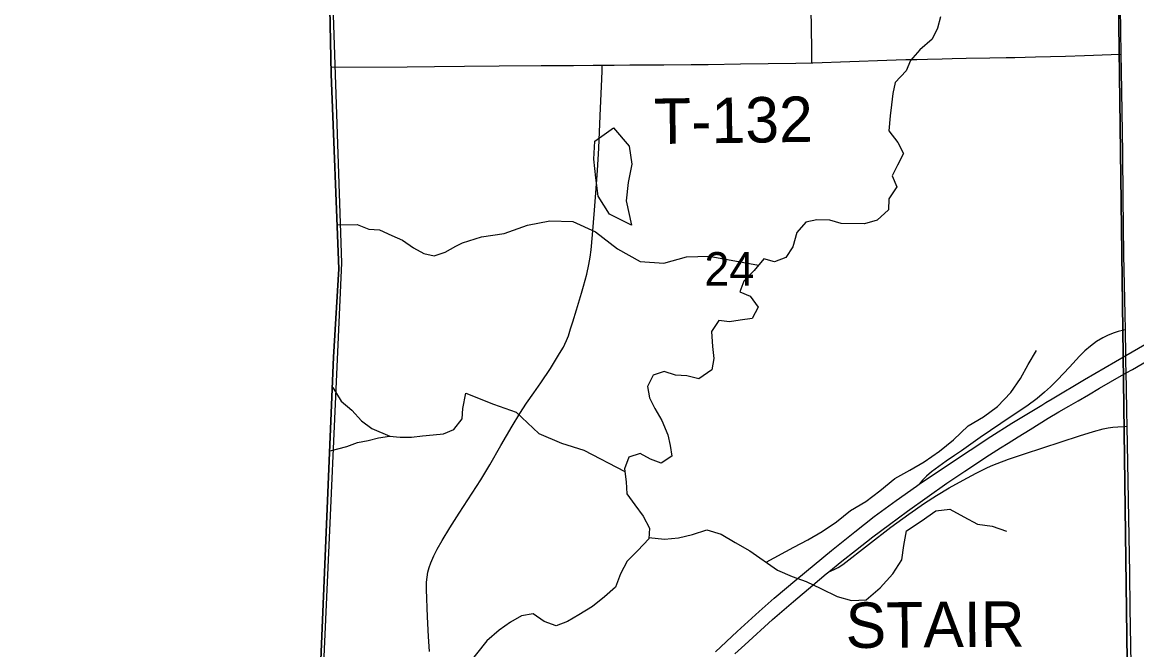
# Model space of a CAD drawing. Extents: x 1985906 to 2360102, y 891258 to 1222054.
# Drawn here: x 2069216 to 2076572, y 1067646 to 1071787 of the extents above; entities that cross this region are included whole.
import ezdxf

# ---------------------------------------------------------------- set-up
doc = ezdxf.new("R2010")
doc.units = 0
for name, color, linetype in [('GM_X_Adjacent_County', 7, 'Continuous'), ('GM_X_County', 7, 'Continuous'), ('GM_X_Interchange_Ramps', 7, 'Continuous'), ('GM_X_Interstate_Route', 7, 'Continuous'), ('GM_X_Major_River', 7, 'Continuous'), ('GM_X_Minor_River', 7, 'Continuous'), ('GM_X_Section', 7, 'Continuous'), ('GM_X_Section_Text', 7, 'Continuous'), ('GM_X_State_Route', 7, 'Continuous'), ('GM_X_Township', 7, 'Continuous'), ('GM_X_Township_Road', 7, 'Continuous'), ('GM_X_Township_Road_Text', 7, 'Continuous')]:
    doc.layers.add(name, color=color, linetype=linetype)

msp = doc.modelspace()

# ---------------------------------------------------------------- linework, layer by layer
at = {"layer": 'GM_X_Adjacent_County'}
msp.add_lwpolyline([(2068676.9, 1090072), (2070831.7, 1090054.3), (2070912.4, 1086526.5), (2070963.8, 1084056.1), (2070976.1, 1083467.6), (2071029.1, 1081481.6), (2071118.8, 1078116.2), (2071122.1, 1077956.3), (2071255.1, 1071443.9), (2071304.4, 1070159.8), (2071270.7, 1069576.7), (2071181.7, 1067473.1), (2071243.1, 1064399.7), (2071288.2, 1062148.4), (2071392.9, 1056914.6), (2071559.1, 1056912.2), (2071772.3, 1055613.7), (2071926.7, 1054555.3), (2072166.7, 1051922.6)], dxfattribs=at)
at = {"layer": 'GM_X_County'}
msp.add_lwpolyline([(2071181.7, 1067473.1), (2071270.7, 1069576.7), (2071304.4, 1070159.8), (2071255.1, 1071443.9), (2071122.1, 1077956.3), (2071118.8, 1078116.2), (2071029.1, 1081481.6), (2070976.1, 1083467.6), (2070963.8, 1084056.1), (2070912.4, 1086526.5), (2070831.7, 1090054.3), (2071379.5, 1090058.7), (2072191.8, 1090056.1), (2076166.2, 1089991.2), (2079512.8, 1089938.5), (2083902.6, 1089896.2), (2084803.1, 1089885.3), (2084867.6, 1089884.3), (2091363.3, 1089785.7), (2096607.4, 1089692.6), (2098147.4, 1089653.7), (2105015.1, 1089609.2), (2106583.4, 1089599.1), (2107472.4, 1089593.9)], dxfattribs=at)
at = {"layer": 'GM_X_Interchange_Ramps'}
for points in [[(2076497.5, 1069758.2), (2076486.1, 1069755.5), (2076448.8, 1069746.8), (2076416.4, 1069736.2), (2076378.7, 1069719.6), (2076349.3, 1069704.7), (2076306.9, 1069679.3), (2076266.7, 1069650.4), (2076229.1, 1069618.4), (2076193.8, 1069583.8), (2076127.6, 1069510.3), (2076050.2, 1069426.5), (2076003.3, 1069381.3), (2075964.2, 1069344.9), (2075914.7, 1069303.2), (2075846.9, 1069254.6), (2075743.6, 1069185.1), (2075537.8, 1069046.2), (2075415, 1068959.8), (2075368.4, 1068927), (2075315.2, 1068891.1), (2075241.2, 1068838.6), (2075216.5, 1068820.5), (2075183.4, 1068791), (2075159.1, 1068764.9), (2075136.9, 1068738.2)], [(2074540.1, 1068161.1), (2074575.5, 1068175.4), (2074602.4, 1068189.3), (2074631.2, 1068207.7), (2074802.1, 1068341.2), (2074949.8, 1068454.1), (2075067.9, 1068540), (2075172.1, 1068613.8), (2075250.3, 1068663.3), (2075334.5, 1068714.5), (2075426.6, 1068765.7), (2075512.5, 1068810.9), (2075586.4, 1068848.2), (2075622.9, 1068864.7), (2075651.5, 1068876), (2075725.3, 1068903.8), (2075832.1, 1068939.4), (2076193.7, 1069057.9), (2076287.6, 1069087.3), (2076350.9, 1069104.5), (2076382.9, 1069111.1), (2076415.3, 1069115.8), (2076448.1, 1069117.8), (2076490.4, 1069119.9), (2076509, 1069120.8)]]:
    msp.add_lwpolyline(points, dxfattribs=at)
at = {"layer": 'GM_X_Interstate_Route'}
for points in [[(2073791.7, 1067632.1), (2073934.8, 1067767.2), (2074080.5, 1067899.4), (2074179, 1067985.9), (2074329.5, 1068112.7), (2074557.1, 1068300.8), (2074710.4, 1068424.2), (2074840, 1068524.5), (2074985, 1068631.5), (2075118.9, 1068726), (2075136.9, 1068738.2), (2075336, 1068873.3), (2075609.9, 1069053.8), (2075748.4, 1069141.5), (2075944.8, 1069260.5), (2075972.9, 1069277.5), (2076015, 1069302.9), (2076226.5, 1069428.8), (2076500.5, 1069588.1), (2076709.7, 1069707.8)], [(2073919.9, 1067618.2), (2073984.9, 1067678.8), (2074169, 1067846.3), (2074307.3, 1067965), (2074433.1, 1068072.9), (2074523.2, 1068147.1), (2074540.1, 1068161.1), (2074625, 1068231), (2074715.3, 1068301.3), (2074830.8, 1068391.6), (2074939.4, 1068472.3), (2075060.1, 1068561.7), (2075318, 1068745.8), (2075437, 1068824.8), (2075599.4, 1068931.6), (2075673.2, 1068978.5), (2075723.3, 1069010.1), (2075788.7, 1069051.4), (2075869.7, 1069100.6), (2075928.6, 1069136.5), (2075987.6, 1069173.8), (2076058, 1069215.5), (2076124.8, 1069254.5), (2076184.8, 1069289.3), (2076253, 1069329), (2076326.3, 1069371.7), (2076398.4, 1069413.4), (2076502.6, 1069472.9), (2076543.4, 1069495.9), (2076698.3, 1069585.8)]]:
    msp.add_lwpolyline(points, dxfattribs=at)
at = {"layer": 'GM_X_Major_River'}
for points in [[(2075276.9, 1071822.2), (2075257.8, 1071748.2), (2075222.6, 1071676.3), (2075141.3, 1071605.1), (2075078, 1071535.7), (2075050.9, 1071465.8), (2074977.5, 1071390.5), (2074962.4, 1071316.4), (2074953.3, 1071242.2), (2074944.2, 1071170.1), (2074936.8, 1071069.8), (2074995.9, 1070992.7)], [(2074995.9, 1070992.7), (2075033, 1070919.9), (2074993.8, 1070844.2), (2074958.6, 1070774.4), (2074989.7, 1070701.7), (2074936.3, 1070622.1), (2074933.3, 1070549.8), (2074858, 1070480.6), (2074775.3, 1070457.6), (2074620.7, 1070459.7), (2074546.7, 1070480.7), (2074460.4, 1070483.9), (2074387.9, 1070468.8), (2074328.6, 1070399.3), (2074301.2, 1070305.3), (2074256, 1070235.7), (2074181.2, 1070206.5), (2074111.2, 1070225.6), (2074045.9, 1070148.1), (2073978.6, 1070078.8), (2073951.5, 1070008.8), (2074021.3, 1069979.8), (2074072.5, 1069906.8), (2074033.3, 1069833.1), (2073954.8, 1069820.1), (2073884.4, 1069811), (2073814.2, 1069817.9), (2073764.9, 1069746.3), (2073771.5, 1069647.8), (2073780.4, 1069567.4), (2073767.3, 1069493.3), (2073682.1, 1069434.2), (2073602.1, 1069453.3), (2073527.8, 1069458.4), (2073453.9, 1069481.4), (2073381.2, 1069458.3), (2073342, 1069382.6), (2073357, 1069308.1), (2073392.1, 1069237.3), (2073437.2, 1069158.4), (2073476, 1069065.5), (2073493.1, 1068995), (2073504.1, 1068922.6), (2073433.1, 1068877.4), (2073363.2, 1068904.4), (2073293.5, 1068941.5), (2073218.8, 1068916.4), (2073191.6, 1068840.5), (2073202.4, 1068754), (2073207.3, 1068675.6), (2073258.5, 1068602.6), (2073313.6, 1068527.6), (2073356.7, 1068448.8), (2073351.6, 1068378.5), (2073278.2, 1068301.2), (2073208.9, 1068229.9), (2073165.5, 1068146.1), (2073132.2, 1068060.2), (2073058.9, 1067994.9), (2072979.7, 1067931.8), (2072890.6, 1067876.7), (2072815.6, 1067831.6), (2072738.9, 1067804.5), (2072661, 1067833.6), (2072587.4, 1067882.8), (2072510.9, 1067869.8), (2072438, 1067828.6), (2072362.9, 1067775.4), (2072281.6, 1067704.2), (2072155.4, 1067544.4)]]:
    msp.add_lwpolyline(points, dxfattribs=at)
at = {"layer": 'GM_X_Minor_River'}
for points in [[(2073236.7, 1070449), (2073091.2, 1070520.2), (2073016.6, 1070639.7), (2073002.3, 1070760.3), (2072988, 1070883), (2072995.7, 1071001.4), (2073117.5, 1071090.1), (2073222.2, 1070968.2), (2073238.5, 1070849.6), (2073214.7, 1070729.4), (2073203, 1070609.1), (2073236.7, 1070449)], [(2072120.9, 1070331.2), (2072247.6, 1070370.9), (2072396.5, 1070393), (2072549.9, 1070447.2), (2072699, 1070477.3), (2072849.5, 1070471.3), (2072999.2, 1070403), (2073144.2, 1070292.7), (2073293.6, 1070208.4), (2073450.1, 1070198.2), (2073599.3, 1070238.4), (2073750, 1070242.4), (2074075.4, 1070183.2)], [(2071297.5, 1070449.6), (2071425.9, 1070452.5), (2071504.1, 1070422.3), (2071574.4, 1070418.1), (2071654.7, 1070379.8), (2071725, 1070349.6), (2071797.2, 1070299.3), (2071867.4, 1070261), (2071935.7, 1070244.8), (2072008.1, 1070270.8), (2072078.4, 1070308.8), (2072120.9, 1070331.2)], [(2074125.2, 1068224.5), (2074308.8, 1068323.6), (2074401.9, 1068372.5), (2074495.1, 1068427.5), (2074590.4, 1068490.5), (2074683.8, 1068565.5), (2074783.1, 1068624.4), (2074876.5, 1068695.5), (2074976.1, 1068776.5), (2075075.3, 1068831.3), (2075168.4, 1068886.3), (2075269.9, 1068957.2), (2075363.3, 1069032.3), (2075459, 1069123.4), (2075560.3, 1069184.2), (2075653.7, 1069251.3), (2075741.4, 1069344.5), (2075805, 1069436), (2075856.5, 1069529.6), (2075910, 1069621.3)], [(2071266.3, 1069377.6), (2071321.5, 1069286.6), (2071391.7, 1069226.3), (2071455.8, 1069155.9), (2071524, 1069105.6), (2071642.2, 1069055)], [(2071248.5, 1068958.9), (2071357.1, 1068987.5), (2071427.5, 1069013.4), (2071499.8, 1069027.3), (2071568.1, 1069045.3), (2071640.5, 1069055.2), (2071710.8, 1069049), (2071785.1, 1069048.9), (2071857.4, 1069056.8), (2071927.7, 1069064.6), (2071996, 1069070.5), (2072064.3, 1069098.5), (2072118.7, 1069170.6), (2072122.8, 1069238.9), (2072144, 1069339.4)], [(2072143.8, 1069339.5), (2072326.1, 1069267.6), (2072476, 1069213.4), (2072626.6, 1069072.9), (2072774.3, 1069008.6), (2072922.2, 1068962.5), (2073193.9, 1068822.1)], [(2073352.2, 1068387), (2073454, 1068375.2), (2073546.5, 1068384), (2073639.2, 1068406.8), (2073734.1, 1068437.7), (2073828, 1068408.3), (2073921.7, 1068354.9), (2074017.3, 1068299.4), (2074200.2, 1068172.4), (2074298, 1068129), (2074389.9, 1068095.6), (2074487.7, 1068050.1), (2074595.3, 1067996.5), (2074689.4, 1067971.2), (2074785.8, 1067975.9), (2074879.4, 1068055), (2074963, 1068148.2), (2075020.6, 1068239.8), (2075034, 1068334), (2075051.4, 1068430.1), (2075148.8, 1068495.1), (2075246.1, 1068562), (2075338.7, 1068574.8), (2075430.3, 1068523.4), (2075522, 1068474), (2075618.3, 1068462.7), (2075712.2, 1068429.3)]]:
    msp.add_lwpolyline(points, dxfattribs=at)
at = {"layer": 'GM_X_Section'}
for points in [[(2076439.2, 1072954.2), (2081360.2, 1072978.2), (2081446.4, 1067603.3), (2076509.5, 1067571.2)], [(2076439.2, 1072954.2), (2076509.5, 1067571.2), (2071205, 1067503.2), (2071324.1, 1070199.3), (2071236.5, 1072816.6), (2072161, 1072823.8), (2072160.8, 1072883.3)]]:
    msp.add_lwpolyline(points, close=True, dxfattribs=at)
at = {"layer": 'GM_X_State_Route'}
for points in [[(2076504.4, 1069373.6), (2076502.6, 1069472.9), (2076501.3, 1069546.8), (2076500.5, 1069588.1), (2076497.5, 1069758.2), (2076495.7, 1069858.5), (2076487.6, 1070252.1), (2076483.2, 1070629.2), (2076479.6, 1070924.5), (2076470.8, 1071465.9), (2076469.7, 1071576.1), (2076463.4, 1072040.2), (2076459, 1072272.1), (2076456, 1072433.8), (2076451.8, 1072794.7), (2076441.9, 1073450.8), (2076433.4, 1074008.6), (2076425.3, 1074615.7), (2076419.4, 1074976.6), (2076412.9, 1075522.8), (2076412.1, 1075583.8), (2076411, 1075671.8), (2076406.9, 1076107.2), (2076403.3, 1076435.8)], [(2076535, 1067550.9), (2076528.8, 1067923), (2076525.8, 1068152.6), (2076509, 1069120.8), (2076507.3, 1069218.7), (2076504.4, 1069373.6)]]:
    msp.add_lwpolyline(points, dxfattribs=at)
at = {"layer": 'GM_X_Township'}
msp.add_lwpolyline([(2071181.7, 1067473.1), (2071270.7, 1069576.7), (2071304.4, 1070159.8), (2071255.1, 1071443.9), (2071122.1, 1077956.3), (2071118.8, 1078116.2), (2071029.1, 1081481.6), (2070976.1, 1083467.6), (2070963.8, 1084056.1), (2070912.4, 1086526.5), (2070831.7, 1090054.3), (2071379.5, 1090058.7), (2072191.8, 1090056.1), (2076166.2, 1089991.2), (2079512.8, 1089938.5), (2083902.6, 1089896.2), (2084803.1, 1089885.3), (2084867.6, 1089884.3), (2091363.3, 1089785.7), (2096607.4, 1089692.6), (2098147.4, 1089653.7), (2105015.1, 1089609.2), (2106583.4, 1089599.1), (2107472.4, 1089593.9)], dxfattribs=at)
at = {"layer": 'GM_X_Township_Road'}
for points in [[(2074428.2, 1071520), (2074427.7, 1071551.3), (2074426.7, 1071613.9), (2074422.7, 1071876.2)], [(2074428.2, 1071520), (2074435.2, 1071520.2), (2074923.5, 1071536.4), (2074983.6, 1071538.4), (2075048.8, 1071540.5), (2075119.6, 1071542), (2075190.4, 1071543.5), (2075288.9, 1071545.6), (2075353.7, 1071546.9), (2075446.7, 1071549), (2075601.5, 1071551.5), (2075710.6, 1071553.7), (2075766.9, 1071554.9), (2075904.4, 1071557.9), (2076101.7, 1071563.1), (2076227.4, 1071567.6), (2076403.6, 1071573.5), (2076469.7, 1071576.1)], [(2071254.7, 1071491.4), (2071757.1, 1071492.6), (2071937.3, 1071494.1), (2072133.8, 1071496.8), (2072362.8, 1071498.9), (2072641.3, 1071501), (2072854.2, 1071502.5), (2072985.2, 1071504.3), (2073042.8, 1071503.3)], [(2072797.3, 1069663.1), (2072808.7, 1069686.7), (2072820.8, 1069717.1), (2072835.5, 1069763.9), (2072849.5, 1069811), (2072873.1, 1069889.3), (2072907.1, 1069998.5), (2072921.2, 1070045.5), (2072941.8, 1070124.9), (2072955.9, 1070188.8), (2072964.1, 1070237.3), (2072970.5, 1070285.9), (2072979.5, 1070383.8), (2072992.6, 1070547.1), (2073001.4, 1070661.5), (2073012.4, 1070808.6), (2073021.1, 1070955.9), (2073031.4, 1071168.8), (2073041.1, 1071414.5), (2073042.7, 1071463.2), (2073042.8, 1071503.3)], [(2073042.8, 1071503.3), (2073121.8, 1071504.6), (2073225.8, 1071505), (2073450.6, 1071505.8), (2073630.2, 1071507.5), (2073743.9, 1071508.7), (2073957.2, 1071511.6), (2074321.3, 1071518), (2074428.2, 1071520)], [(2071903.4, 1067635.5), (2071896.4, 1067733.5), (2071889.8, 1067864.2), (2071884.6, 1068044), (2071885.1, 1068093.1), (2071887.8, 1068125.7), (2071893.2, 1068157.9), (2071901.7, 1068189.5), (2071912.9, 1068220.2), (2071932.9, 1068265.2), (2071955.3, 1068308.9), (2071987.4, 1068366.1), (2072038.6, 1068450), (2072099.4, 1068547.4), (2072241.8, 1068767.7), (2072301.4, 1068865.7), (2072375.2, 1068993.4), (2072448.5, 1069121.2), (2072500.1, 1069204.8), (2072545.1, 1069273.2), (2072591.6, 1069340.7), (2072638.1, 1069408.1), (2072701.7, 1069503.2), (2072762.8, 1069600.1), (2072787.3, 1069642.5), (2072797.3, 1069663.1)]]:
    msp.add_lwpolyline(points, dxfattribs=at)

# ---------------------------------------------------------------- texts
at = {"layer": 'GM_X_Section_Text'}
msp.add_text('24', height=221, rotation=0.00001, dxfattribs=at).set_placement((2073718.4, 1070049.2))
at = {"layer": 'GM_X_Township_Road_Text'}
for s, rotation, p in [('T-132', 0.84247, (2073388.4, 1070983)), ('STAIR', 0.4732, (2074651.9, 1067657.3))]:
    msp.add_text(s, height=300, rotation=rotation, dxfattribs=at).set_placement(p)

doc.saveas('drawing.dxf')
